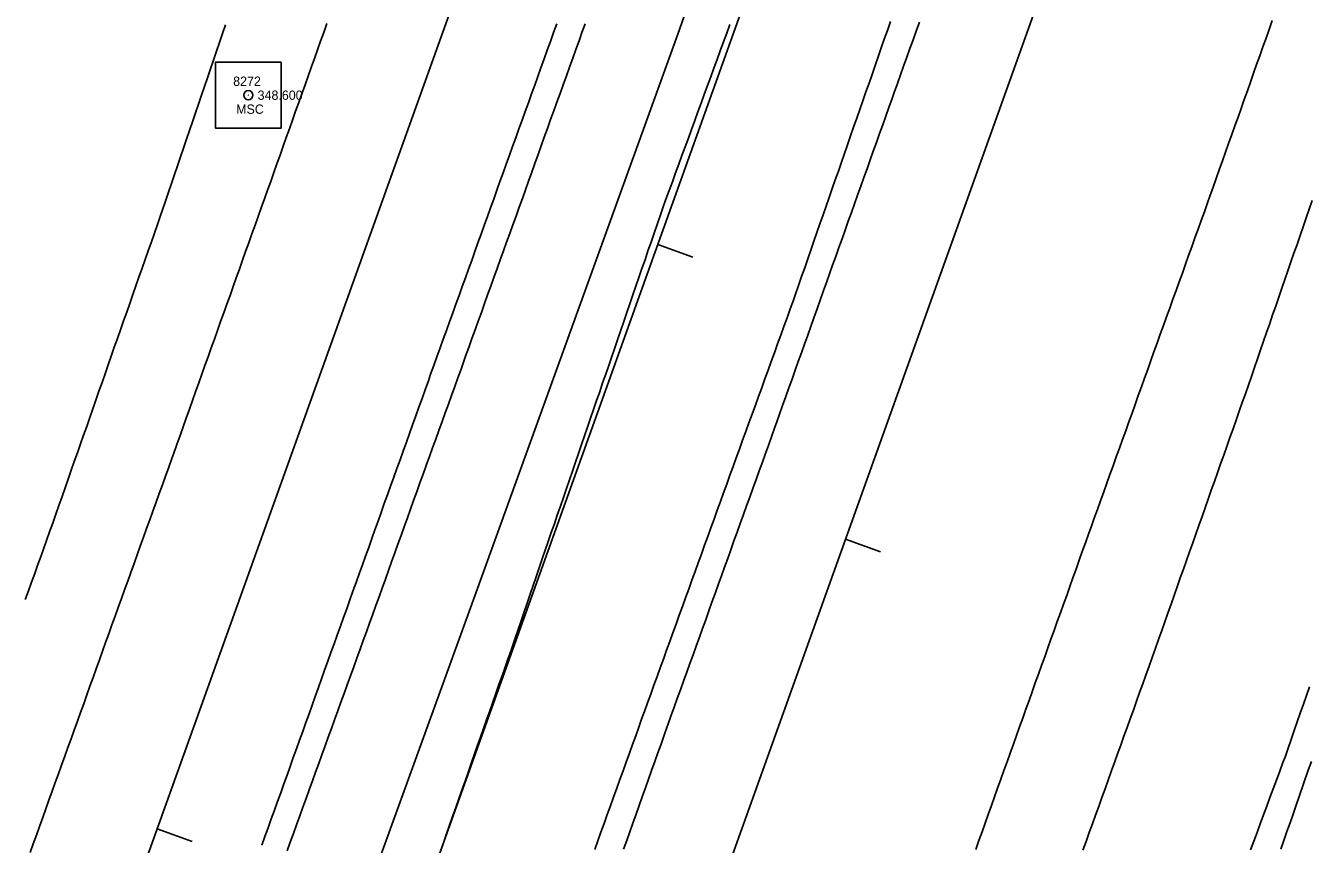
# Model space of a CAD drawing. Extents: x 1901471 to 1963503, y 756461 to 799997.
# Drawn here: x 1941031.4 to 1941169.3, y 780942.7 to 781030.7 of the extents above; entities that cross this region are included whole.
import ezdxf

# ---------------------------------------------------------------- set-up
doc = ezdxf.new("R2010")
doc.units = 0
for name, color, linetype in [('RD_EX_DR_ErosCtrl', 7, 'Continuous'), ('RD_EX_Fence_Other', 7, 'Continuous'), ('RD_EX_H2O', 7, 'Continuous'), ('RD_EX_Road', 7, 'Continuous'), ('RD_EX_Road_txCode', 7, 'Continuous'), ('RD_HC_Cl', 7, 'Continuous'), ('RD_HC_Data_Tic', 7, 'Continuous'), ('RD_HC_Survey', 7, 'Continuous'), ('RD_HC_txCode', 7, 'Continuous'), ('RD_SMD_Locator', 7, 'Continuous')]:
    doc.layers.add(name, color=color, linetype=linetype)

msp = doc.modelspace()

# ---------------------------------------------------------------- linework, layer by layer
at = {"layer": 'RD_EX_DR_ErosCtrl'}
msp.add_lwpolyline([(1941162.98, 780942.11), (1941163.33, 780943.05), (1941163.68, 780943.99), (1941164.03, 780944.92), (1941164.37, 780945.86), (1941164.72, 780946.8), (1941165.07, 780947.73), (1941165.42, 780948.67), (1941165.77, 780949.61), (1941166.12, 780950.55), (1941166.47, 780951.48), (1941166.69, 780952.08), (1941167.02, 780953.03), (1941167.35, 780953.97), (1941167.67, 780954.92), (1941168, 780955.86), (1941168.33, 780956.81), (1941168.66, 780957.75), (1941168.98, 780958.7), (1941169.31, 780959.64)], dxfattribs=at)
at = {"layer": 'RD_EX_Fence_Other'}
msp.add_lwpolyline([(1941119.95, 781082.21), (1941101.45, 781029.76), (1941079.78, 780969.79), (1941064.01, 780926.33), (1941050.62, 780889.8), (1941031.96, 780837.1), (1941011.64, 780779.47), (1940993.9, 780729.41), (1940976.11, 780680.54), (1940959.84, 780635.74)], dxfattribs=at)
at = {"layer": 'RD_EX_H2O'}
for points in [[(1941075.93, 780941.94), (1941076.26, 780942.88), (1941076.59, 780943.82), (1941076.92, 780944.77), (1941077.25, 780945.71), (1941077.59, 780946.65), (1941077.92, 780947.6), (1941078.25, 780948.54), (1941078.58, 780949.48), (1941078.91, 780950.43), (1941079.24, 780951.37), (1941079.57, 780952.32), (1941079.9, 780953.26), (1941080.24, 780954.2), (1941080.57, 780955.15), (1941080.9, 780956.09), (1941081.23, 780957.03), (1941081.56, 780957.98), (1941081.89, 780958.92), (1941082.22, 780959.86), (1941082.56, 780960.81), (1941082.89, 780961.75), (1941083.22, 780962.69), (1941083.31, 780962.95), (1941083.63, 780963.9), (1941083.96, 780964.84), (1941084.28, 780965.79), (1941084.61, 780966.73), (1941084.93, 780967.68), (1941085.26, 780968.63), (1941085.58, 780969.57), (1941085.91, 780970.52), (1941086.23, 780971.46), (1941086.56, 780972.41), (1941086.88, 780973.36), (1941087.2, 780974.3), (1941087.53, 780975.25), (1941087.85, 780976.19), (1941088.18, 780977.14), (1941088.5, 780978.08), (1941088.83, 780979.03), (1941089.15, 780979.98), (1941089.48, 780980.92), (1941089.8, 780981.87), (1941090.13, 780982.81), (1941090.45, 780983.76), (1941090.45, 780983.76), (1941090.78, 780984.71), (1941091.1, 780985.65), (1941091.42, 780986.6), (1941091.75, 780987.54), (1941092.07, 780988.49), (1941092.4, 780989.43), (1941092.72, 780990.38), (1941093.05, 780991.33), (1941093.37, 780992.27), (1941093.7, 780993.22), (1941094.02, 780994.16), (1941094.35, 780995.11), (1941094.67, 780996.05), (1941095, 780997), (1941095.32, 780997.95), (1941095.64, 780998.89), (1941095.97, 780999.84), (1941096.29, 781000.78), (1941096.62, 781001.73), (1941096.94, 781002.68), (1941097.27, 781003.62), (1941097.59, 781004.57), (1941097.92, 781005.51), (1941098.24, 781006.46), (1941098.57, 781007.4), (1941098.89, 781008.35), (1941099.22, 781009.3), (1941099.54, 781010.24), (1941099.83, 781011.07), (1941100.17, 781012.01), (1941100.51, 781012.95), (1941100.86, 781013.89), (1941101.2, 781014.83), (1941101.54, 781015.77), (1941101.89, 781016.71), (1941102.23, 781017.65), (1941102.58, 781018.59), (1941102.92, 781019.52), (1941103.26, 781020.46), (1941103.61, 781021.4), (1941103.95, 781022.34), (1941104.29, 781023.28), (1941104.64, 781024.22), (1941104.98, 781025.16), (1941105.33, 781026.1), (1941105.67, 781027.04), (1941106.01, 781027.97), (1941106.36, 781028.91), (1941106.7, 781029.85), (1941107.04, 781030.79)], [(1941166.24, 780942.18), (1941166.57, 780943.12), (1941166.9, 780944.07), (1941167.23, 780945.01), (1941167.55, 780945.95), (1941167.88, 780946.9), (1941168.21, 780947.84), (1941169.19, 780950.68), (1941169.52, 780951.62)]]:
    msp.add_lwpolyline(points, dxfattribs=at)
at = {"layer": 'RD_EX_Road'}
for points in [[(1941052.84, 781030.76), (1941052.52, 781029.81), (1941052.2, 781028.86), (1941051.88, 781027.92), (1941051.55, 781026.97), (1941051.23, 781026.02), (1941050.91, 781025.07), (1941050.59, 781024.13), (1941050.27, 781023.18), (1941049.94, 781022.23), (1941049.62, 781021.29), (1941049.3, 781020.34), (1941048.98, 781019.39), (1941048.66, 781018.45), (1941048.34, 781017.5), (1941048.01, 781016.55), (1941047.69, 781015.61), (1941047.37, 781014.66), (1941047.05, 781013.71), (1941046.73, 781012.77), (1941046.4, 781011.82), (1941046.08, 781010.87), (1941045.87, 781010.25), (1941045.54, 781009.31), (1941045.21, 781008.36), (1941044.88, 781007.42), (1941044.55, 781006.48), (1941044.22, 781005.53), (1941043.88, 781004.59), (1941043.55, 781003.64), (1941043.55, 781003.64), (1941043.22, 781002.7), (1941042.89, 781001.76), (1941042.56, 781000.81), (1941042.23, 780999.87), (1941041.9, 780998.93), (1941041.57, 780997.98), (1941041.24, 780997.04), (1941040.9, 780996.1), (1941040.57, 780995.15), (1941040.24, 780994.21), (1941039.91, 780993.27), (1941039.58, 780992.32), (1941039.25, 780991.38), (1941038.92, 780990.43), (1941038.59, 780989.49), (1941038.26, 780988.55), (1941037.93, 780987.6), (1941037.59, 780986.66), (1941037.26, 780985.72), (1941036.93, 780984.77), (1941036.6, 780983.83), (1941036.27, 780982.89), (1941035.94, 780981.94), (1941035.61, 780981), (1941035.28, 780980.06), (1941034.95, 780979.11), (1941034.61, 780978.17), (1941034.28, 780977.22), (1941033.95, 780976.28), (1941033.62, 780975.34), (1941033.37, 780974.63), (1941033.03, 780973.69), (1941032.69, 780972.75), (1941032.35, 780971.81), (1941032.01, 780970.87), (1941031.67, 780969.93), (1941031.33, 780968.99)], [(1941063.74, 781030.88), (1941063.41, 781029.94), (1941063.07, 781029), (1941062.74, 781028.06), (1941062.4, 781027.12), (1941062.06, 781026.17), (1941061.73, 781025.23), (1941061.39, 781024.29), (1941061.06, 781023.35), (1941060.72, 781022.41), (1941060.38, 781021.46), (1941060.05, 781020.52), (1941059.71, 781019.58), (1941059.38, 781018.64), (1941059.04, 781017.7), (1941058.71, 781016.75), (1941058.37, 781015.81), (1941058.03, 781014.87), (1941057.7, 781013.93), (1941057.36, 781012.99), (1941057.03, 781012.05), (1941056.69, 781011.1), (1941056.35, 781010.16), (1941056.02, 781009.22), (1941055.68, 781008.28), (1941055.35, 781007.34), (1941055.01, 781006.39), (1941054.67, 781005.45), (1941054.34, 781004.51), (1941054, 781003.57), (1941053.67, 781002.63), (1941053.67, 781002.63), (1941053.33, 781001.68), (1941052.99, 781000.74), (1941052.66, 780999.8), (1941052.32, 780998.86), (1941051.99, 780997.92), (1941051.65, 780996.98), (1941051.31, 780996.03), (1941050.98, 780995.09), (1941050.64, 780994.15), (1941050.31, 780993.21), (1941049.97, 780992.27), (1941049.63, 780991.32), (1941049.3, 780990.38), (1941048.96, 780989.44), (1941048.63, 780988.5), (1941048.29, 780987.56), (1941047.96, 780986.61), (1941047.62, 780985.67), (1941047.28, 780984.73), (1941047.08, 780984.16), (1941046.74, 780983.21), (1941046.4, 780982.27), (1941046.06, 780981.33), (1941045.72, 780980.39), (1941045.39, 780979.45), (1941045.05, 780978.51), (1941044.71, 780977.57), (1941044.37, 780976.63), (1941044.03, 780975.69), (1941043.69, 780974.75), (1941043.36, 780973.8), (1941043.02, 780972.86), (1941042.68, 780971.92), (1941042.34, 780970.98), (1941042, 780970.04), (1941041.67, 780969.1), (1941041.33, 780968.16), (1941040.99, 780967.22), (1941040.65, 780966.28), (1941040.31, 780965.33), (1941039.97, 780964.39), (1941039.64, 780963.45), (1941039.3, 780962.51), (1941038.96, 780961.57), (1941038.62, 780960.63), (1941038.28, 780959.69), (1941037.94, 780958.75), (1941037.61, 780957.81), (1941037.27, 780956.87), (1941036.93, 780955.92), (1941036.59, 780954.98), (1941036.25, 780954.04), (1941035.91, 780953.1), (1941035.58, 780952.16), (1941035.24, 780951.22), (1941034.9, 780950.28), (1941034.56, 780949.34), (1941034.22, 780948.4), (1941033.88, 780947.46), (1941033.55, 780946.51), (1941033.21, 780945.57), (1941032.87, 780944.63), (1941032.53, 780943.69), (1941032.19, 780942.75), (1941032.19, 780942.75), (1941031.85, 780941.81)], [(1941088.43, 781030.85), (1941088.1, 781029.91), (1941087.76, 781028.96), (1941087.42, 781028.02), (1941087.08, 781027.08), (1941086.74, 781026.14), (1941086.4, 781025.2), (1941086.07, 781024.26), (1941085.73, 781023.32), (1941085.39, 781022.38), (1941085.05, 781021.44), (1941084.71, 781020.5), (1941084.37, 781019.56), (1941084.03, 781018.61), (1941083.7, 781017.67), (1941083.36, 781016.73), (1941083.02, 781015.79), (1941082.68, 781014.85), (1941082.34, 781013.91), (1941082, 781012.97), (1941081.66, 781012.03), (1941081.33, 781011.09), (1941080.99, 781010.15), (1941080.65, 781009.2), (1941080.31, 781008.26), (1941079.97, 781007.32), (1941079.63, 781006.38), (1941079.3, 781005.44), (1941078.96, 781004.5), (1941078.62, 781003.56), (1941078.28, 781002.62), (1941077.94, 781001.68), (1941077.6, 781000.74), (1941077.26, 780999.8), (1941076.93, 780998.85), (1941076.59, 780997.91), (1941076.25, 780996.97), (1941075.91, 780996.03), (1941075.57, 780995.09), (1941075.23, 780994.15), (1941074.89, 780993.21), (1941074.64, 780992.49), (1941074.3, 780991.55), (1941073.96, 780990.61), (1941073.62, 780989.67), (1941073.29, 780988.73), (1941072.95, 780987.79), (1941072.61, 780986.84), (1941072.28, 780985.9), (1941071.94, 780984.96), (1941071.6, 780984.02), (1941071.26, 780983.08), (1941070.93, 780982.14), (1941070.59, 780981.2), (1941070.25, 780980.26), (1941069.91, 780979.31), (1941069.58, 780978.37), (1941069.24, 780977.43), (1941068.9, 780976.49), (1941068.56, 780975.55), (1941068.23, 780974.61), (1941067.89, 780973.67), (1941067.55, 780972.72), (1941067.21, 780971.78), (1941066.88, 780970.84), (1941066.54, 780969.9), (1941066.2, 780968.96), (1941065.87, 780968.02), (1941065.53, 780967.08), (1941065.19, 780966.14), (1941064.85, 780965.19), (1941064.52, 780964.25), (1941064.18, 780963.31), (1941063.84, 780962.37), (1941063.5, 780961.43), (1941063.17, 780960.49), (1941062.83, 780959.55), (1941062.49, 780958.6), (1941062.15, 780957.66), (1941061.82, 780956.72), (1941061.48, 780955.78), (1941061.14, 780954.84), (1941060.8, 780953.9), (1941060.47, 780952.96), (1941060.13, 780952.02), (1941059.79, 780951.07), (1941059.46, 780950.13), (1941059.12, 780949.19), (1941058.78, 780948.25), (1941058.44, 780947.31), (1941058.11, 780946.37), (1941057.77, 780945.43), (1941057.43, 780944.48), (1941057.09, 780943.54), (1941056.76, 780942.6)], [(1941091.5, 781030.85), (1941091.15, 781029.91), (1941090.83, 781029.03), (1941090.49, 781028.09), (1941090.15, 781027.15), (1941089.81, 781026.2), (1941089.47, 781025.26), (1941089.13, 781024.32), (1941088.8, 781023.38), (1941088.46, 781022.44), (1941088.12, 781021.5), (1941087.78, 781020.56), (1941087.44, 781019.62), (1941087.1, 781018.68), (1941086.77, 781017.74), (1941086.43, 781016.8), (1941086.09, 781015.85), (1941085.75, 781014.91), (1941085.41, 781013.97), (1941085.07, 781013.03), (1941084.74, 781012.09), (1941084.4, 781011.15), (1941084.06, 781010.21), (1941083.72, 781009.27), (1941083.38, 781008.33), (1941083.04, 781007.39), (1941082.71, 781006.45), (1941082.37, 781005.5), (1941082.03, 781004.56), (1941081.69, 781003.62), (1941081.35, 781002.68), (1941081.01, 781001.74), (1941080.68, 781000.8), (1941080.34, 780999.86), (1941080, 780998.92), (1941079.66, 780997.98), (1941079.32, 780997.04), (1941078.98, 780996.09), (1941078.65, 780995.15), (1941078.48, 780994.71), (1941078.15, 780993.77), (1941077.81, 780992.83), (1941077.47, 780991.88), (1941077.13, 780990.94), (1941076.79, 780990), (1941076.45, 780989.06), (1941076.11, 780988.12), (1941075.77, 780987.18), (1941075.44, 780986.24), (1941075.1, 780985.3), (1941074.76, 780984.36), (1941074.42, 780983.42), (1941074.08, 780982.48), (1941073.74, 780981.53), (1941073.4, 780980.59), (1941073.06, 780979.65), (1941072.73, 780978.71), (1941072.39, 780977.77), (1941072.05, 780976.83), (1941071.71, 780975.89), (1941071.37, 780974.95), (1941071.03, 780974.01), (1941070.69, 780973.07), (1941070.35, 780972.13), (1941070.02, 780971.19), (1941069.68, 780970.24), (1941069.34, 780969.3), (1941069, 780968.36), (1941068.66, 780967.42), (1941068.32, 780966.48), (1941067.98, 780965.54), (1941067.64, 780964.6), (1941067.31, 780963.66), (1941066.97, 780962.72), (1941066.63, 780961.78), (1941066.27, 780960.79), (1941065.93, 780959.85), (1941065.59, 780958.91), (1941065.25, 780957.97), (1941064.91, 780957.03), (1941064.57, 780956.09), (1941064.23, 780955.15), (1941063.89, 780954.21), (1941063.55, 780953.27), (1941063.21, 780952.33), (1941062.87, 780951.39), (1941062.53, 780950.45), (1941062.19, 780949.51), (1941061.85, 780948.57), (1941061.51, 780947.63), (1941061.17, 780946.69), (1941060.83, 780945.75), (1941060.49, 780944.81), (1941060.15, 780943.87), (1941059.81, 780942.93), (1941059.47, 780941.99)], [(1941124.29, 781031.1), (1941123.96, 781030.15), (1941123.63, 781029.21), (1941123.3, 781028.26), (1941122.97, 781027.32), (1941122.64, 781026.37), (1941122.32, 781025.43), (1941121.99, 781024.48), (1941121.66, 781023.54), (1941121.33, 781022.6), (1941121, 781021.65), (1941120.67, 781020.71), (1941120.34, 781019.76), (1941120.01, 781018.82), (1941119.68, 781017.87), (1941119.36, 781016.93), (1941119.03, 781015.99), (1941118.7, 781015.04), (1941118.37, 781014.1), (1941118.04, 781013.15), (1941117.71, 781012.21), (1941117.38, 781011.26), (1941117.05, 781010.32), (1941116.72, 781009.37), (1941116.4, 781008.43), (1941116.07, 781007.49), (1941115.74, 781006.54), (1941115.41, 781005.6), (1941115.08, 781004.65), (1941114.75, 781003.71), (1941114.42, 781002.76), (1941114.09, 781001.82), (1941113.86, 781001.16), (1941113.52, 781000.22), (1941113.18, 780999.28), (1941112.84, 780998.34), (1941112.5, 780997.4), (1941112.16, 780996.46), (1941111.82, 780995.52), (1941111.48, 780994.58), (1941111.14, 780993.64), (1941110.8, 780992.7), (1941110.46, 780991.75), (1941110.12, 780990.81), (1941109.78, 780989.87), (1941109.44, 780988.93), (1941109.09, 780987.99), (1941108.75, 780987.05), (1941108.41, 780986.11), (1941108.07, 780985.17), (1941107.73, 780984.23), (1941107.39, 780983.29), (1941107.05, 780982.35), (1941106.71, 780981.41), (1941106.37, 780980.47), (1941106.03, 780979.53), (1941105.69, 780978.59), (1941105.35, 780977.65), (1941105.01, 780976.71), (1941104.67, 780975.77), (1941104.33, 780974.83), (1941103.99, 780973.89), (1941103.65, 780972.95), (1941103.3, 780972.01), (1941102.96, 780971.07), (1941102.62, 780970.13), (1941102.28, 780969.19), (1941101.94, 780968.25), (1941101.6, 780967.31), (1941101.26, 780966.37), (1941100.92, 780965.43), (1941100.58, 780964.49), (1941100.24, 780963.55), (1941099.9, 780962.61), (1941099.56, 780961.67), (1941099.22, 780960.73), (1941098.88, 780959.79), (1941098.54, 780958.85), (1941098.2, 780957.91), (1941097.86, 780956.97), (1941097.59, 780956.25), (1941097.26, 780955.3), (1941096.92, 780954.36), (1941096.58, 780953.42), (1941096.24, 780952.48), (1941095.9, 780951.54), (1941095.56, 780950.6), (1941095.22, 780949.66), (1941094.89, 780948.72), (1941094.55, 780947.78), (1941094.21, 780946.84), (1941093.87, 780945.9), (1941093.53, 780944.95), (1941093.19, 780944.01), (1941092.85, 780943.07), (1941092.52, 780942.13)], [(1941127.4, 781031.03), (1941127.06, 781030.08), (1941126.73, 781029.14), (1941126.39, 781028.2), (1941126.05, 781027.26), (1941125.71, 781026.32), (1941125.38, 781025.38), (1941125.04, 781024.44), (1941124.7, 781023.49), (1941124.46, 781022.83), (1941124.13, 781021.88), (1941123.79, 781020.94), (1941123.46, 781020), (1941123.12, 781019.06), (1941122.78, 781018.12), (1941122.45, 781017.17), (1941122.11, 781016.23), (1941121.78, 781015.29), (1941121.44, 781014.35), (1941121.11, 781013.41), (1941120.77, 781012.46), (1941120.43, 781011.52), (1941120.1, 781010.58), (1941119.76, 781009.64), (1941119.43, 781008.7), (1941119.09, 781007.76), (1941118.76, 781006.81), (1941118.42, 781005.87), (1941118.08, 781004.93), (1941117.75, 781003.99), (1941117.41, 781003.05), (1941117.08, 781002.1), (1941116.74, 781001.16), (1941116.41, 781000.22), (1941116.07, 780999.28), (1941115.73, 780998.34), (1941115.4, 780997.39), (1941115.06, 780996.45), (1941114.73, 780995.51), (1941114.39, 780994.57), (1941114.06, 780993.63), (1941113.72, 780992.68), (1941113.38, 780991.74), (1941113.05, 780990.8), (1941112.71, 780989.86), (1941112.38, 780988.92), (1941112.04, 780987.98), (1941111.88, 780987.53), (1941111.55, 780986.59), (1941111.21, 780985.65), (1941110.87, 780984.71), (1941110.53, 780983.77), (1941110.19, 780982.83), (1941109.85, 780981.89), (1941109.51, 780980.95), (1941109.18, 780980.01), (1941108.84, 780979.07), (1941108.5, 780978.13), (1941108.16, 780977.18), (1941107.82, 780976.24), (1941107.48, 780975.3), (1941107.14, 780974.36), (1941106.81, 780973.42), (1941106.47, 780972.48), (1941106.13, 780971.54), (1941105.79, 780970.6), (1941105.45, 780969.66), (1941105.11, 780968.72), (1941104.77, 780967.78), (1941104.44, 780966.84), (1941104.1, 780965.89), (1941103.76, 780964.95), (1941103.42, 780964.01), (1941103.08, 780963.07), (1941102.74, 780962.13), (1941102.4, 780961.19), (1941102.07, 780960.25), (1941101.73, 780959.31), (1941101.39, 780958.37), (1941101.05, 780957.43), (1941100.71, 780956.49), (1941100.37, 780955.55), (1941100.31, 780955.36), (1941099.97, 780954.42), (1941099.64, 780953.48), (1941099.3, 780952.53), (1941098.97, 780951.59), (1941098.63, 780950.65), (1941098.3, 780949.71), (1941097.96, 780948.76), (1941097.63, 780947.82), (1941097.3, 780946.88), (1941096.96, 780945.94), (1941096.63, 780944.99), (1941096.29, 780944.05), (1941095.96, 780943.11), (1941095.62, 780942.17)], [(1941165.32, 781031.2), (1941164.98, 781030.25), (1941164.65, 781029.31), (1941164.31, 781028.37), (1941163.98, 781027.43), (1941163.64, 781026.48), (1941163.31, 781025.54), (1941162.97, 781024.6), (1941162.64, 781023.66), (1941162.31, 781022.71), (1941161.97, 781021.77), (1941161.64, 781020.83), (1941161.3, 781019.89), (1941160.97, 781018.95), (1941160.63, 781018), (1941160.3, 781017.06), (1941159.96, 781016.12), (1941159.63, 781015.18), (1941159.29, 781014.23), (1941158.96, 781013.29), (1941158.62, 781012.35), (1941158.36, 781011.61), (1941158.02, 781010.67), (1941157.69, 781009.73), (1941157.35, 781008.79), (1941157.01, 781007.85), (1941156.67, 781006.91), (1941156.33, 781005.97), (1941155.99, 781005.02), (1941155.66, 781004.08), (1941155.32, 781003.14), (1941154.98, 781002.2), (1941154.64, 781001.26), (1941154.3, 781000.32), (1941153.97, 780999.38), (1941153.63, 780998.44), (1941153.29, 780997.5), (1941152.95, 780996.56), (1941152.61, 780995.61), (1941152.28, 780994.67), (1941151.94, 780993.73), (1941151.6, 780992.79), (1941151.26, 780991.85), (1941150.92, 780990.91), (1941150.59, 780989.97), (1941150.25, 780989.03), (1941149.91, 780988.09), (1941149.57, 780987.14), (1941149.23, 780986.2), (1941148.9, 780985.26), (1941148.56, 780984.32), (1941148.22, 780983.38), (1941147.88, 780982.44), (1941147.54, 780981.5), (1941147.21, 780980.56), (1941146.87, 780979.62), (1941146.53, 780978.68), (1941146.19, 780977.73), (1941145.92, 780976.99), (1941145.58, 780976.04), (1941145.25, 780975.1), (1941144.91, 780974.16), (1941144.57, 780973.22), (1941144.24, 780972.28), (1941143.9, 780971.34), (1941143.56, 780970.4), (1941143.23, 780969.45), (1941142.89, 780968.51), (1941142.55, 780967.57), (1941142.21, 780966.63), (1941141.88, 780965.69), (1941141.54, 780964.75), (1941141.2, 780963.81), (1941140.87, 780962.86), (1941140.53, 780961.92), (1941140.19, 780960.98), (1941139.86, 780960.04), (1941139.52, 780959.1), (1941139.18, 780958.16), (1941138.84, 780957.22), (1941138.51, 780956.27), (1941138.17, 780955.33), (1941137.83, 780954.39), (1941137.5, 780953.45), (1941137.16, 780952.51), (1941136.82, 780951.57), (1941136.48, 780950.63), (1941136.15, 780949.69), (1941135.81, 780948.74), (1941135.47, 780947.8), (1941135.14, 780946.86), (1941134.8, 780945.92), (1941134.46, 780944.98), (1941134.13, 780944.04), (1941133.79, 780943.1), (1941133.45, 780942.15)], [(1941169.61, 781011.89), (1941169.28, 781010.94), (1941168.96, 781010), (1941168.63, 781009.05), (1941168.3, 781008.11), (1941167.98, 781007.16), (1941167.65, 781006.22), (1941167.32, 781005.27), (1941167, 781004.33), (1941166.67, 781003.38), (1941166.34, 781002.44), (1941166.02, 781001.49), (1941165.69, 781000.54), (1941165.36, 780999.6), (1941165.04, 780998.65), (1941164.71, 780997.71), (1941164.38, 780996.76), (1941164.06, 780995.82), (1941163.73, 780994.87), (1941163.4, 780993.93), (1941163.08, 780992.98), (1941162.75, 780992.04), (1941162.43, 780991.12), (1941162.1, 780990.17), (1941161.76, 780989.23), (1941161.43, 780988.29), (1941161.1, 780987.34), (1941160.77, 780986.4), (1941160.43, 780985.46), (1941160.1, 780984.52), (1941159.77, 780983.57), (1941159.43, 780982.63), (1941159.1, 780981.69), (1941158.77, 780980.74), (1941158.43, 780979.8), (1941158.1, 780978.86), (1941157.77, 780977.92), (1941157.44, 780976.97), (1941157.1, 780976.03), (1941156.77, 780975.09), (1941156.44, 780974.14), (1941156.1, 780973.2), (1941155.77, 780972.26), (1941155.44, 780971.32), (1941155.1, 780970.37), (1941154.77, 780969.43), (1941154.44, 780968.49), (1941154.11, 780967.54), (1941153.77, 780966.6), (1941153.44, 780965.66), (1941153.11, 780964.71), (1941152.77, 780963.77), (1941152.42, 780962.77), (1941152.08, 780961.83), (1941151.75, 780960.89), (1941151.41, 780959.95), (1941151.07, 780959.01), (1941150.73, 780958.07), (1941150.39, 780957.13), (1941150.05, 780956.19), (1941149.71, 780955.25), (1941149.38, 780954.31), (1941149.04, 780953.37), (1941148.7, 780952.43), (1941148.36, 780951.48), (1941148.02, 780950.54), (1941147.68, 780949.6), (1941147.35, 780948.66), (1941147.01, 780947.72), (1941146.67, 780946.78), (1941146.33, 780945.84), (1941145.99, 780944.9), (1941145.65, 780943.96), (1941145.32, 780943.02), (1941144.98, 780942.08)]]:
    msp.add_lwpolyline(points, dxfattribs=at)
at = {"layer": 'RD_HC_Cl'}
for p, q in [((1941878.42, 783269.07), (1940045.23, 778152.54)), ((1941906.2, 783259.59), (1940073.41, 778143.37)), ((1941934.1, 783249.34), (1940101.04, 778132.85))]:
    msp.add_line(p, q, dxfattribs=at)
at = {"layer": 'RD_HC_Data_Tic'}
for p, q in [((1941099.31, 781007.15), (1941103.07, 781005.8)), ((1941119.46, 780975.48), (1941123.22, 780974.13)), ((1941045.51, 780944.36), (1941049.27, 780943.01))]:
    msp.add_line(p, q, dxfattribs=at)
at = {"layer": 'RD_HC_Survey'}
msp.add_lwpolyline([(1941058.84, 781026.72), (1941051.77, 781026.72), (1941051.77, 781019.65), (1941058.84, 781019.65)], close=True, dxfattribs=at)
msp.add_circle((1941055.3, 781023.19), 0.5, dxfattribs=at)
at = {"layer": 'RD_SMD_Locator'}
msp.add_circle((1941055.3, 781023.19), 0.001, dxfattribs=at)

# ---------------------------------------------------------------- texts
at = {"layer": 'RD_EX_Road_txCode'}
msp.add_text('348.600', height=1, dxfattribs=at).set_placement((1941056.3, 781022.69))
at = {"layer": 'RD_HC_txCode'}
for s, p in [('8272', (1941053.67, 781024.19)), ('MSC', (1941053.99, 781021.19))]:
    msp.add_text(s, height=1, dxfattribs=at).set_placement(p)

doc.saveas('drawing.dxf')
